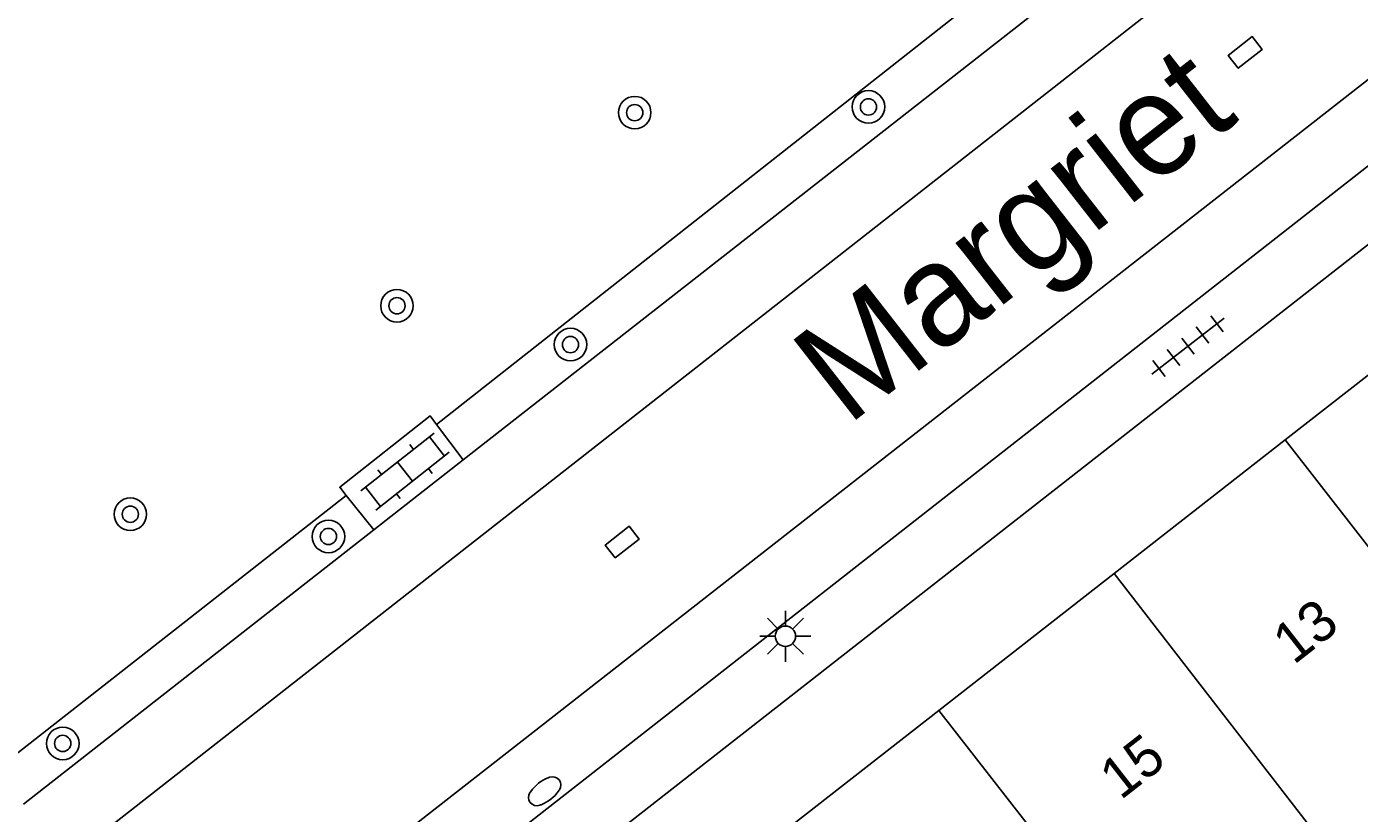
# Model space of a CAD drawing. Extents: x 136000 to 141014, y 402000 to 403500.
# Drawn here: x 137392.87 to 137425.63, y 402191.12 to 402210.44 of the extents above; entities that cross this region are included whole.
import ezdxf

# ---------------------------------------------------------------- set-up
doc = ezdxf.new("R2010")
doc.units = 0
for name, color, linetype in [('gg-anno-huisnummerreeks BGT', 7, 'Continuous'), ('gg-anno-openbare ruimte label', 7, 'Continuous'), ('gg-bbg-hoofdgebouw', 7, 'Continuous'), ('gg-bbg-tussenscheiding', 7, 'Continuous'), ('gg-knt-verharding', 7, 'Continuous'), ('gg-knt-verharding nz', 7, 'Continuous'), ('gt-grn-groengrens', 7, 'Continuous'), ('gt-symb-boom', 7, 'Continuous'), ('gt-symb-brandkraan', 7, 'Continuous'), ('gt-symb-klinker verharding', 7, 'Continuous'), ('gt-symb-kolk', 7, 'Continuous'), ('gt-symb-lichtmast', 7, 'Continuous'), ('gt-symb-tegel verharding', 7, 'Continuous')]:
    doc.layers.add(name, color=color, linetype=linetype)

# ---------------------------------------------------------------- blocks, each defined once
blk = doc.blocks.new('gt0-LMAST')
at = {"layer": 'gt-symb-lichtmast'}
for p, q in [((-0.182, 0.173), (-0.447, 0.438)), ((-0.005, 0.246), (-0.005, 0.621)), ((0.172, 0.173), (0.437, 0.438)), ((-0.255, -0.004), (-0.63, -0.004)), ((-0.182, -0.181), (-0.447, -0.446)), ((-0.005, -0.254), (-0.005, -0.629)), ((0.437, -0.446), (0.172, -0.181)), ((0.245, -0.004), (0.62, -0.004))]:
    blk.add_line(p, q, dxfattribs=at)
blk.add_circle((-0.005, -0.004), 0.25, dxfattribs=at)
blk = doc.blocks.new('gt0-BOOM')
at = {"layer": 'gt-symb-boom'}
for radius in [0.4, 0.2]:
    blk.add_circle((0, 0), radius, dxfattribs=at)
blk = doc.blocks.new('gt0-TEG1')
at = {"layer": 'gt-symb-tegel verharding'}
for p, q in [((-1.125, 0), (1.125, 0)), ((-0.9, -0.25), (-0.9, 0.25)), ((-0.45, -0.25), (-0.45, 0.25)), ((0, -0.25), (0, 0.25)), ((0.45, -0.25), (0.45, 0.25)), ((0.9, -0.25), (0.9, 0.25))]:
    blk.add_line(p, q, dxfattribs=at)
blk = doc.blocks.new('gt0-KOLK')
at = {"layer": 'gt-symb-kolk'}
blk.add_lwpolyline([(0, 0), (0.375, 0), (0.375, 0.4), (-0.375, 0.4), (-0.375, 0), (0, 0)], dxfattribs=at)
blk = doc.blocks.new('gt0-KL1')
at = {"layer": 'gt-symb-klinker verharding'}
for p, q in [((-0.5, 0.3), (-0.5, 0.45)), ((0.5, 0.3), (0.5, 0.45)), ((-1.15, 0.3), (1.15, 0.3)), ((-1, -0.3), (-1, 0.3)), ((0, -0.3), (0, 0.3)), ((1, -0.3), (1, 0.3)), ((-1.15, -0.3), (1.15, -0.3)), ((-0.5, -0.45), (-0.5, -0.3)), ((0.5, -0.45), (0.5, -0.3))]:
    blk.add_line(p, q, dxfattribs=at)
blk = doc.blocks.new('gt0-BR')
at = {"layer": 'gt-symb-brandkraan'}
for centre, radius, start, end in [((-0.244, 0), 0.206, 107.5669, 252.4331), ((0.599, -2.664), 3, 106.892, 107.5669), ((0, -0.691), 0.938, 73.108, 106.892), ((-0.599, -2.664), 3, 72.4331, 73.108), ((0.244, 0), 0.206, 287.567, 72.4331), ((0.599, 2.664), 3, 252.4331, 253.108), ((0, 0.691), 0.938, 253.108, 286.8921), ((-0.599, 2.664), 3, 286.8921, 287.567)]:
    blk.add_arc(centre, radius, start, end, dxfattribs=at)

msp = doc.modelspace()

# ---------------------------------------------------------------- linework, layer by layer
at = {"layer": 'gg-bbg-hoofdgebouw'}
for p, q in [((137423.807, 402200.293), (137428.065, 402203.618)), ((137419.605, 402197.012), (137423.807, 402200.293)), ((137415.296, 402193.648), (137419.605, 402197.012)), ((137410.97, 402190.27), (137415.296, 402193.648))]:
    msp.add_line(p, q, dxfattribs=at)
at = {"layer": 'gg-bbg-tussenscheiding'}
for p, q in [((137423.807, 402200.293), (137431.014, 402191.041)), ((137419.605, 402197.012), (137424.747, 402190.374)), ((137415.296, 402193.648), (137420.465, 402187.027))]:
    msp.add_line(p, q, dxfattribs=at)
at = {"layer": 'gg-knt-verharding'}
for p, q in [((137403.604, 402199.799), (137431.235, 402221.417)), ((137445.9, 402220.77), (137407.146, 402190.476)), ((137402.946, 402200.674), (137403.604, 402199.799)), ((137401.406, 402198.079), (137403.604, 402199.799)), ((137401.406, 402198.079), (137400.728, 402198.929)), ((137401.406, 402198.079), (137392.791, 402191.339))]:
    msp.add_line(p, q, dxfattribs=at)
for points in [[(137393.995, 402182.107), (137446.413, 402223.117), (137445.381, 402224.402)], [(137400.728, 402198.929), (137400.567, 402199.13), (137402.789, 402200.882), (137402.946, 402200.674)]]:
    msp.add_lwpolyline(points, dxfattribs=at)
at = {"layer": 'gg-knt-verharding nz'}
for p, q in [((137445.078, 402230.054), (137391.46, 402188.09)), ((137445.381, 402224.402), (137392.947, 402183.448))]:
    msp.add_line(p, q, dxfattribs=at)
at = {"layer": 'gt-grn-groengrens'}
for p, q in [((137402.946, 402200.674), (137430.521, 402222.371)), ((137392.152, 402192.219), (137400.728, 402198.929))]:
    msp.add_line(p, q, dxfattribs=at)

# ---------------------------------------------------------------- block references
at = {"layer": 'gt-symb-boom'}
for p in [(137407.819, 402208.332), (137413.566, 402208.473), (137401.974, 402203.588), (137406.24, 402202.634), (137395.418, 402198.466), (137400.289, 402197.919), (137393.756, 402192.834)]:
    msp.add_blockref('gt0-BOOM', p, dxfattribs=at)
at = {"layer": 'gt-symb-brandkraan', "rotation": 38.01566048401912}
msp.add_blockref('gt0-BR', (137405.605, 402191.661), dxfattribs=at)
at = {"layer": 'gt-symb-klinker verharding', "rotation": 38.17653759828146}
msp.add_blockref('gt0-KL1', (137402.171, 402199.513), dxfattribs=at)
at = {"layer": 'gt-symb-kolk'}
for p, rotation in [((137422.952, 402209.653), 38.05096837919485), ((137407.637, 402197.626), 38.05096838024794)]:
    msp.add_blockref('gt0-KOLK', p, dxfattribs=dict(at, rotation=rotation))
at = {"layer": 'gt-symb-lichtmast'}
msp.add_blockref('gt0-LMAST', (137411.528, 402195.472), dxfattribs=at)
at = {"layer": 'gt-symb-tegel verharding', "rotation": -142.35108357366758}
msp.add_blockref('gt0-TEG1', (137421.422, 402202.594), dxfattribs=at)

# ---------------------------------------------------------------- texts
at = {"layer": 'gg-anno-huisnummerreeks BGT'}
for s, p in [('13', (137424.021, 402194.751)), ('15', (137419.766, 402191.428))]:
    msp.add_text(s, height=1, rotation=38, dxfattribs=at).set_placement(p)
at = {"layer": 'gg-anno-openbare ruimte label'}
msp.add_text('Margriet', height=2.5, rotation=38, dxfattribs=at).set_placement((137413.048, 402200.618))

doc.saveas('drawing.dxf')
